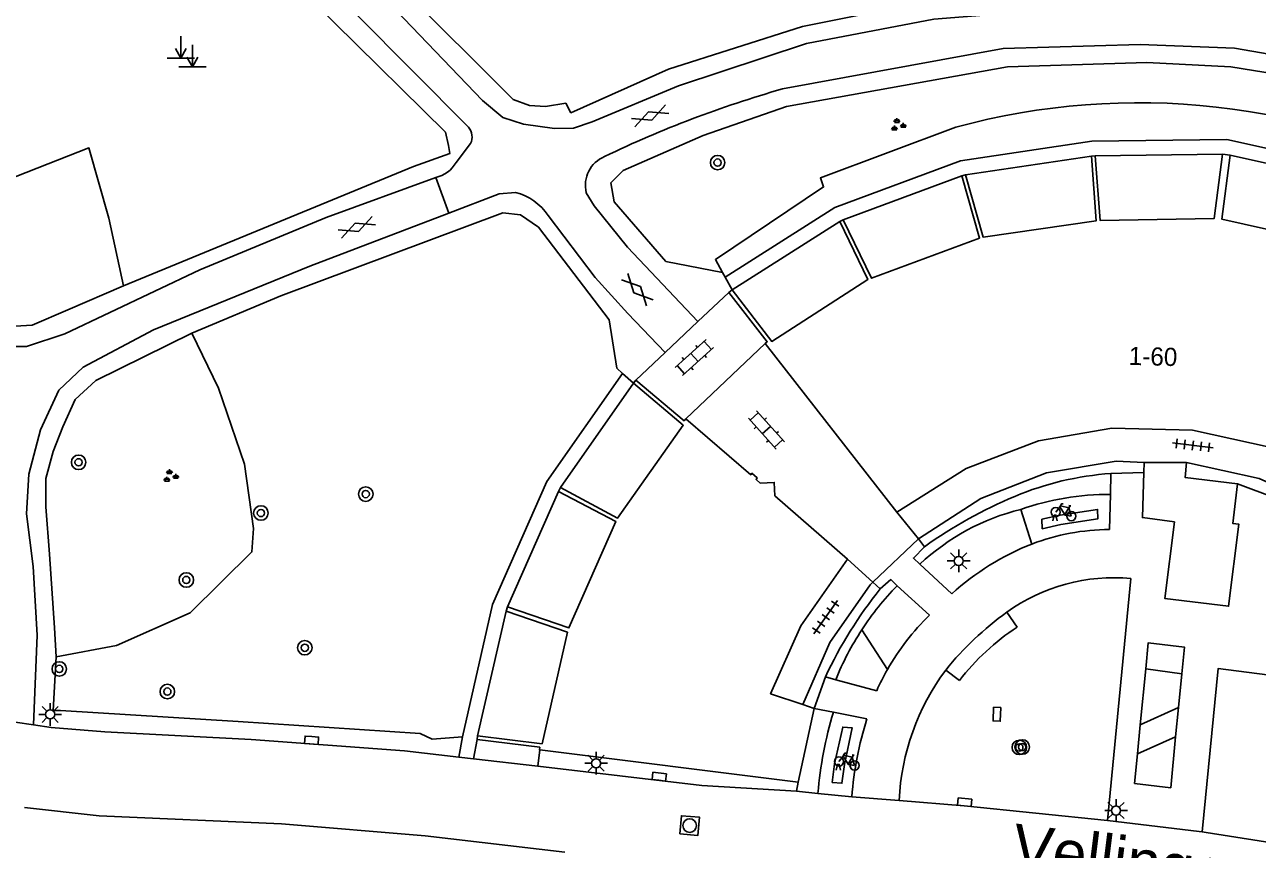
# Model space of a CAD drawing. Extents: x 131000 to 133014, y 396499 to 399001.
# Drawn here: x 131833 to 131900.8, y 396928.8 to 396974.2 of the extents above; entities that cross this region are included whole.
import ezdxf

# ---------------------------------------------------------------- set-up
doc = ezdxf.new("R2010")
doc.units = 0
for name, color, linetype in [('gg-anno-huisnummerreeks BGT', 7, 'Continuous'), ('gg-anno-openbare ruimte label', 7, 'Continuous'), ('gg-bbg-bijgebouw', 7, 'Continuous'), ('gg-bbg-hoofdgebouw', 7, 'Continuous'), ('gg-bbg-onder overbouw', 7, 'Continuous'), ('gg-bbg-pand overbouw', 7, 'Continuous'), ('gg-knt-verharding', 7, 'Continuous'), ('gg-knt-verharding nz', 7, 'Continuous'), ('gt-grn-groengrens', 7, 'Continuous'), ('gt-grn-weggrens', 7, 'Continuous'), ('gt-symb-boom', 7, 'Continuous'), ('gt-symb-fietsenrek', 7, 'Continuous'), ('gt-symb-gesloten verharding', 7, 'Continuous'), ('gt-symb-groenvak', 7, 'Continuous'), ('gt-symb-klinker verharding', 7, 'Continuous'), ('gt-symb-kolk', 7, 'Continuous'), ('gt-symb-kolk center center', 7, 'Continuous'), ('gt-symb-lichtmast', 7, 'Continuous'), ('gt-symb-markant object', 7, 'Continuous'), ('gt-symb-rioolschacht', 7, 'Continuous'), ('gt-symb-tegel verharding', 7, 'Continuous')]:
    doc.layers.add(name, color=color, linetype=linetype)

# ---------------------------------------------------------------- blocks, each defined once
blk = doc.blocks.new('gt0-MARKOB')
at = {"layer": 'gt-symb-markant object'}
for p, q in [((0, 0), (0, 1.2)), ((-0.75, 0), (0.75, 0)), ((0, 0), (-0.3, 0.52)), ((0, 0), (0.3, 0.52))]:
    blk.add_line(p, q, dxfattribs=at)
blk = doc.blocks.new('gt0-GESVH1')
at = {"layer": 'gt-symb-gesloten verharding'}
for p, q in [((-0.992, -0.261), (0.008, 0.239)), ((0.008, -0.261), (-0.992, 0.239)), ((0.008, 0.239), (1.008, -0.261)), ((1.008, 0.239), (0.008, -0.261))]:
    blk.add_line(p, q, dxfattribs=at)
blk = doc.blocks.new('gt0-BOOM')
at = {"layer": 'gt-symb-boom'}
for radius in [0.4, 0.2]:
    blk.add_circle((0, 0), radius, dxfattribs=at)
blk = doc.blocks.new('gt0-GRVAK')
at = {"layer": 'gt-symb-groenvak'}
for p, q in [((-0.11, 0.189), (-0.228, 0.24)), ((-0.182, 0.153), (0.088, 0.153)), ((-0.091, 0.211), (-0.156, 0.322)), ((-0.047, 0.214), (-0.047, 0.393)), ((-0.004, 0.211), (0.061, 0.322)), ((0.015, 0.189), (0.133, 0.24)), ((0.262, -0.052), (0.197, 0.059)), ((0.305, -0.049), (0.305, 0.13)), ((0.349, -0.052), (0.414, 0.059)), ((-0.245, -0.228), (-0.363, -0.177)), ((-0.318, -0.264), (-0.047, -0.264)), ((-0.226, -0.206), (-0.291, -0.095)), ((-0.183, -0.203), (-0.183, -0.024)), ((-0.139, -0.206), (-0.074, -0.095)), ((-0.12, -0.228), (-0.002, -0.177)), ((0.243, -0.074), (0.125, -0.023)), ((0.17, -0.11), (0.441, -0.11)), ((0.368, -0.074), (0.486, -0.023))]:
    blk.add_line(p, q, dxfattribs=at)
blk = doc.blocks.new('gt0-KL1')
at = {"layer": 'gt-symb-klinker verharding'}
for p, q in [((-1.15, 0.3), (1.15, 0.3)), ((-1, -0.3), (-1, 0.3)), ((-0.5, 0.3), (-0.5, 0.45)), ((0, -0.3), (0, 0.3)), ((0.5, 0.3), (0.5, 0.45)), ((1, -0.3), (1, 0.3)), ((-1.15, -0.3), (1.15, -0.3)), ((-0.5, -0.45), (-0.5, -0.3)), ((0.5, -0.45), (0.5, -0.3))]:
    blk.add_line(p, q, dxfattribs=at)
blk = doc.blocks.new('gt0-TEG1')
at = {"layer": 'gt-symb-tegel verharding'}
for p, q in [((-1.125, 0), (1.125, 0)), ((-0.9, -0.25), (-0.9, 0.25)), ((-0.45, -0.25), (-0.45, 0.25)), ((0, -0.25), (0, 0.25)), ((0.45, -0.25), (0.45, 0.25)), ((0.9, -0.25), (0.9, 0.25))]:
    blk.add_line(p, q, dxfattribs=at)
blk = doc.blocks.new('gt0-FREK')
at = {"layer": 'gt-symb-fietsenrek'}
for p, q in [((0.259, 0.762), (0.294, 0.823)), ((0.54, 0.335), (0.259, 0.762)), ((0.294, 0.823), (0.767, 0.714)), ((0.767, 0.714), (0.54, 0.335)), ((0.757, 0.841), (0.866, 0.816)), ((0.767, 0.714), (0.84, 0.822)), ((0.895, 0.252), (0.767, 0.714))]:
    blk.add_line(p, q, dxfattribs=at)
for points in [[(0.036, 0.476), (0.228, 0.708), (0.259, 0.762)], [(0.294, 0.823), (0.36, 0.937), (0.452, 0.935)], [(-0.124, 0), (-0.047, 0.312), (0.053, 0.312), (0.12, 0)], [(0.54, 0.335), (0.555, 0.305), (0.895, 0.252)]]:
    blk.add_lwpolyline(points, dxfattribs=at)
for centre in [(0.036, 0.476), (0.895, 0.252)]:
    blk.add_circle(centre, 0.252, dxfattribs=at)
blk = doc.blocks.new('gt0-LMAST')
at = {"layer": 'gt-symb-lichtmast'}
for p, q in [((-0.182, 0.173), (-0.447, 0.438)), ((-0.005, 0.246), (-0.005, 0.621)), ((0.172, 0.173), (0.437, 0.438)), ((-0.255, -0.004), (-0.63, -0.004)), ((-0.182, -0.181), (-0.447, -0.446)), ((-0.005, -0.254), (-0.005, -0.629)), ((0.437, -0.446), (0.172, -0.181)), ((0.245, -0.004), (0.62, -0.004))]:
    blk.add_line(p, q, dxfattribs=at)
blk.add_circle((-0.005, -0.004), 0.25, dxfattribs=at)
blk = doc.blocks.new('gt0-KOLK')
at = {"layer": 'gt-symb-kolk'}
blk.add_lwpolyline([(0, 0), (0.375, 0), (0.375, 0.4), (-0.375, 0.4), (-0.375, 0), (0, 0)], dxfattribs=at)
blk = doc.blocks.new('gt0-KOLKCC')
at = {"layer": 'gt-symb-kolk center center'}
blk.add_lwpolyline([(-0.375, 0.2), (0.375, 0.2), (0.375, -0.2), (-0.375, -0.2)], close=True, dxfattribs=at)
blk = doc.blocks.new('gt0-RS')
at = {"layer": 'gt-symb-rioolschacht'}
blk.add_lwpolyline([(-0.5, -0.5), (0.5, -0.5), (0.5, 0.5), (-0.5, 0.5)], close=True, dxfattribs=at)
blk.add_circle((0, 0), 0.375, dxfattribs=at)

msp = doc.modelspace()

# ---------------------------------------------------------------- linework, layer by layer
at = {"layer": 'gg-bbg-bijgebouw'}
for p, q in [((131894.584, 396949.533), (131894.6, 396950.08)), ((131894.6, 396950.08), (131896.94, 396950.09))]:
    msp.add_line(p, q, dxfattribs=at)
for points in [[(131896.94, 396950.09), (131896.86, 396949.26), (131899.75, 396948.91)], [(131899.75, 396948.91), (131899.49, 396946.72), (131899.82, 396946.68), (131899.25, 396942.17), (131895.74, 396942.6), (131896.27, 396946.81), (131894.51, 396947.05), (131894.584, 396949.533)]]:
    msp.add_lwpolyline(points, dxfattribs=at)
at = {"layer": 'gg-bbg-hoofdgebouw'}
for p, q in [((131891.914, 396966.966), (131891.705, 396966.951)), ((131899.332, 396966.997), (131898.915, 396967.051)), ((131884.783, 396965.913), (131884.581, 396965.856)), ((131878.046, 396963.436), (131877.857, 396963.344)), ((131871.747, 396959.445), (131871.937, 396959.582)), ((131866.504, 396954.442), (131866.643, 396954.608)), ((131862.384, 396948.493), (131862.495, 396948.703)), ((131859.495, 396941.908), (131859.575, 396942.14)), ((131876.45, 396936.54), (131875.56, 396932.49)), ((131875.816, 396936.754), (131876.45, 396936.54)), ((131857.904, 396934.828), (131857.929, 396935.036)), ((131861.348, 396934.409), (131857.904, 396934.828)), ((131875.56, 396932.49), (131861.346, 396934.258))]:
    msp.add_line(p, q, dxfattribs=at)
for points in [[(131891.705, 396966.951), (131891.969, 396963.39), (131885.757, 396962.478), (131884.783, 396965.913)], [(131898.915, 396967.051), (131898.456, 396963.511), (131892.178, 396963.406), (131891.914, 396966.966)], [(131906.091, 396965.496), (131905.018, 396962.098), (131898.876, 396963.48), (131899.332, 396966.997)], [(131884.581, 396965.856), (131885.555, 396962.421), (131879.608, 396960.226), (131878.046, 396963.436)], [(131877.857, 396963.344), (131879.406, 396960.16), (131874.113, 396956.748), (131871.937, 396959.582)], [(131873.745, 396956.639), (131873.863, 396956.731), (131871.747, 396959.445)], [(131862.495, 396948.703), (131865.622, 396947.015), (131869.248, 396952.128), (131866.504, 396954.442)], [(131866.643, 396954.608), (131869.292, 396952.376), (131869.389, 396952.49)], [(131859.575, 396942.14), (131862.949, 396940.974), (131865.527, 396946.841), (131862.384, 396948.493)], [(131857.929, 396935.036), (131861.473, 396934.605), (131862.869, 396940.741), (131859.495, 396941.908)], [(131861.346, 396934.258), (131861.33, 396934.26), (131861.348, 396934.409)]]:
    msp.add_lwpolyline(points, dxfattribs=at)
at = {"layer": 'gg-bbg-onder overbouw'}
msp.add_line((131881, 396947.34), (131873.745, 396956.639), dxfattribs=at)
for points in [[(131878.29, 396944.76), (131874.29, 396948.249), (131874.248, 396948.99), (131873.485, 396948.951), (131873.251, 396949.155), (131873.317, 396949.231), (131873.019, 396949.488), (131872.954, 396949.412), (131869.389, 396952.49)], [(131911.95, 396943.51), (131908.81, 396946.79), (131905.35, 396949.23), (131901.59, 396950.9), (131897.27, 396951.86), (131892.83, 396951.98), (131888.79, 396951.28), (131884.82, 396949.76), (131881, 396947.34)], [(131878.29, 396944.76), (131875.71, 396941.1), (131874.05, 396937.35), (131875.816, 396936.754)]]:
    msp.add_lwpolyline(points, dxfattribs=at)
at = {"layer": 'gg-bbg-pand overbouw'}
for p, q in [((131869.389, 396952.49), (131873.745, 396956.639)), ((131882.182, 396945.874), (131879.677, 396943.493))]:
    msp.add_line(p, q, dxfattribs=at)
for points in [[(131894.6, 396950.08), (131893.072, 396950.156), (131889.239, 396949.511), (131885.618, 396948.101), (131882.182, 396945.874)], [(131910.425, 396942.38), (131910.307, 396942.566), (131907.635, 396945.384), (131904.458, 396947.629), (131900.933, 396949.198), (131896.94, 396950.09)], [(131879.677, 396943.493), (131879.527, 396943.352), (131877.31, 396940.171), (131875.816, 396936.754)]]:
    msp.add_lwpolyline(points, dxfattribs=at)
at = {"layer": 'gg-knt-verharding'}
for p, q in [((131856.744, 396966.593), (131857.54, 396967.632)), ((131856.346, 396963.806), (131848.693, 396960.884)), ((131871.747, 396959.445), (131870.047, 396957.834)), ((131870.047, 396957.834), (131868.252, 396956.133)), ((131868.252, 396956.133), (131866.643, 396954.608)), ((131892.778, 396949.476), (131892.755, 396948.329)), ((131892.778, 396949.476), (131894.584, 396949.533)), ((131892.755, 396948.329), (131892.703, 396946.396)), ((131901.86, 396948.12), (131899.75, 396948.91)), ((131881, 396947.34), (131882.182, 396945.874)), ((131888.427, 396945.594), (131887.819, 396947.498)), ((131882.182, 396945.874), (131882.525, 396945.448)), ((131879.677, 396943.493), (131878.29, 396944.76)), ((131882.267, 396944.486), (131884.025, 396942.86)), ((131893.88, 396943.693), (131892.587, 396930.375)), ((131880.082, 396943.123), (131879.677, 396943.493)), ((131881.015, 396943.301), (131882.789, 396941.68)), ((131877.065, 396938.287), (131876.45, 396936.54)), ((131877.065, 396938.287), (131877.632, 396938.126)), ((131894.394, 396935.636), (131894.695, 396938.727)), ((131896.676, 396938.451), (131896.496, 396936.596)), ((131877.632, 396938.126), (131879.888, 396937.523)), ((131876.45, 396936.54), (131877.504, 396936.331)), ((131879.349, 396935.965), (131877.504, 396936.331)), ((131896.496, 396936.596), (131896.34, 396934.988)), ((131833.487, 396935.637), (131831.354, 396935.96)), ((131894.239, 396934.038), (131894.394, 396935.636)), ((131861.234, 396933.36), (131861.346, 396934.258)), ((131856.889, 396933.864), (131857.7, 396933.77)), ((131861.234, 396933.36), (131857.7, 396933.77)), ((131894.08, 396932.406), (131894.239, 396934.038)), ((131875.56, 396932.49), (131875.48, 396931.993)), ((131875.48, 396931.993), (131876.653, 396931.871)), ((131876.653, 396931.871), (131878.517, 396931.677)), ((131878.517, 396931.677), (131881.124, 396931.482))]:
    msp.add_line(p, q, dxfattribs=at)
for points in [[(131835.207, 396957.16), (131833.098, 396956.47), (131830.266, 396956.46), (131826.117, 396957.517), (131822.698, 396959.048), (131820.045, 396960.021), (131816.087, 396960.679), (131812.974, 396959.949), (131807.488, 396956.971), (131802.166, 396956.956), (131794.945, 396957.354), (131788.337, 396959.418), (131781.271, 396963.742), (131771.079, 396970.748), (131767.883, 396972.611), (131763.626, 396974.106), (131761.037, 396974.458), (131753.692, 396974.89), (131752.86, 396975.028), (131752.017, 396975.679), (131749.209, 396979.07), (131745.924, 396982.198), (131741.522, 396985.79), (131737.71, 396988.707)], [(131844.535, 396983.801), (131845.973, 396982.281), (131853.012, 396975.418), (131858.196, 396970.015), (131859.322, 396969.063), (131860.445, 396968.699), (131862.159, 396968.468), (131863.198, 396968.493), (131864.241, 396968.824), (131868.976, 396970.816)], [(131857.428, 396968.537), (131851.267, 396974.744), (131844.269, 396981.372)], [(131899.839, 396974.998), (131898.535, 396975.152), (131892.03, 396975.199), (131883.034, 396974.482), (131876.034, 396973.144), (131868.976, 396970.816)], [(131929.749, 396955.661), (131925.87, 396958.93), (131921.932, 396961.802), (131912.412, 396967.775), (131907.227, 396970.681), (131903.393, 396972.228), (131899.578, 396972.88), (131894.381, 396973.096), (131886.853, 396972.874), (131874.697, 396970.641)], [(131835.207, 396957.16), (131842.634, 396960.683), (131849.595, 396963.567), (131855.624, 396965.776)], [(131860.014, 396964.944), (131859.107, 396964.861), (131856.346, 396963.806)], [(131863.904, 396964.927), (131864.349, 396964.207), (131866.168, 396961.926), (131870.047, 396957.834)], [(131868.252, 396956.133), (131866.195, 396958.286), (131864.404, 396960.258), (131861.805, 396963.676)], [(131833.487, 396935.637), (131833.7, 396940.576), (131833.467, 396944.351), (131833.097, 396947.259), (131833.226, 396949.436), (131833.879, 396951.884), (131834.881, 396954.068), (131836.215, 396955.335), (131840.099, 396957.375), (131848.693, 396960.884)], [(131882.525, 396945.448), (131881.912, 396944.824), (131882.267, 396944.486)], [(131880.082, 396943.123), (131880.658, 396943.637), (131881.015, 396943.301)], [(131897.79, 396929.747), (131898.676, 396938.738), (131901.369, 396938.398), (131901.873, 396942.209)], [(131894.695, 396938.727), (131894.834, 396940.157), (131896.818, 396939.919), (131896.676, 396938.451)], [(131856.889, 396933.864), (131853.91, 396934.21), (131845.46, 396934.84), (131837.42, 396935.26), (131834.46, 396935.49), (131833.487, 396935.637)], [(131896.34, 396934.988), (131896.068, 396932.175), (131894.08, 396932.406)], [(131875.48, 396931.993), (131870.27, 396932.31), (131861.234, 396933.36)], [(131881.124, 396931.482), (131884.707, 396931.186), (131892.587, 396930.375)], [(131862.733, 396928.641), (131855.05, 396929.53), (131847.13, 396930.19), (131837.11, 396930.63), (131832.987, 396931.097)], [(131897.79, 396929.747), (131897.63, 396929.77), (131892.587, 396930.375)], [(131908.054, 396928.143), (131898.017, 396929.714), (131897.79, 396929.747)]]:
    msp.add_lwpolyline(points, dxfattribs=at)
for centre, radius, start, end in [((131891.753, 396911.032), 62.001, 105.96729, 115.64609), ((131856.782, 396967.998), 0.842, 334.26666, 39.84309), ((131865.578, 396965.334), 1.722, 112.51676, 193.66697), ((131855.278, 396967.427), 1.687, 281.84726, 330.37157), ((131859.289, 396962.021), 3.012, 33.33632, 76.06789), ((131893.926, 396932.926), 16.59, 93.96786, 112.80443), ((131892.731, 396933.398), 14.931, 89.90681, 109.20602), ((131897.227, 396924.917), 25.252, 112.66651, 125.60698), ((131892.795, 396934.104), 12.293, 90.43043, 110.81536), ((131893.762, 396932.093), 14.516, 111.56216, 132.12512), ((131892.914, 396933.749), 9.991, 84.44999, 125.95806), ((131899.221, 396927.824), 24.502, 141.36196, 154.72104), ((131892.558, 396931.772), 13.914, 134.59533, 150.22316), ((131897.119, 396927.814), 17.265, 125.68873, 141.08813), ((131892.414, 396931.845), 13.753, 150.19063, 155.61644), ((131894.275, 396930.834), 13.167, 143.54161, 177.17704), ((131899.069, 396929.905), 22.502, 163.40686, 174.98795), ((131898.318, 396930.06), 19.866, 162.70789, 175.33081)]:
    msp.add_arc(centre, radius, start, end, dxfattribs=at)
at = {"layer": 'gg-knt-verharding nz'}
for points in [[(131888.978, 396946.955), (131888.998, 396946.431), (131890.025, 396946.665), (131892.062, 396946.982), (131892.041, 396947.501), (131889.977, 396947.182), (131888.978, 396946.955)], [(131877.435, 396932.464), (131877.572, 396933.497), (131878.019, 396935.519), (131878.545, 396935.476), (131878.125, 396933.461), (131877.975, 396932.424), (131877.435, 396932.464)]]:
    msp.add_lwpolyline(points, dxfattribs=at)
at = {"layer": 'gt-grn-groengrens'}
for p, q in [((131884.783, 396965.913), (131891.705, 396966.951)), ((131891.914, 396966.966), (131898.915, 396967.051)), ((131899.332, 396966.997), (131906.091, 396965.496)), ((131878.046, 396963.436), (131884.581, 396965.856)), ((131871.937, 396959.582), (131877.857, 396963.344)), ((131871.549, 396960.283), (131871.409, 396960.536)), ((131871.937, 396959.582), (131871.549, 396960.283)), ((131862.495, 396948.703), (131866.504, 396954.442)), ((131866.504, 396954.442), (131865.908, 396954.985)), ((131859.575, 396942.14), (131862.384, 396948.493)), ((131857.929, 396935.036), (131859.495, 396941.908)), ((131887.616, 396941.023), (131887.047, 396941.836)), ((131879.073, 396940.877), (131880.481, 396938.682)), ((131834.74, 396939.39), (131834.57, 396936.438)), ((131883.685, 396938.658), (131884.441, 396938.082)), ((131894.695, 396938.727), (131896.676, 396938.451)), ((131896.496, 396936.596), (131894.394, 396935.636)), ((131856.889, 396933.864), (131857.103, 396934.978)), ((131857.7, 396933.77), (131857.904, 396934.828)), ((131894.239, 396934.038), (131896.34, 396934.988))]:
    msp.add_line(p, q, dxfattribs=at)
for points in [[(131838.436, 396959.81), (131854.392, 396966.371), (131856.403, 396967.096), (131856.326, 396967.53), (131856.165, 396968.256), (131843.942, 396980.315), (131799.799, 396985.854), (131762.052, 396990.535), (131761.497, 396990.588), (131759.609, 396990.089), (131757.416, 396989.872), (131754.203, 396990.089), (131750.729, 396990.284), (131748.124, 396990.393), (131747.034, 396990.369)], [(131804.019, 396958.063), (131804.369, 396964.327), (131805.483, 396969.623), (131808.268, 396972.549), (131806.179, 396975.755), (131799.773, 396976.73), (131793.645, 396978.821), (131781.435, 396980.33), (131778.326, 396981.329), (131778.465, 396983.28), (131781.808, 396984.117), (131797.266, 396983.002), (131804.508, 396980.772), (131813.56, 396980.075), (131816.485, 396975.058), (131814.117, 396970.041), (131816.346, 396965.442), (131825.259, 396961.958), (131828.88, 396961.819), (131830.829, 396965.163), (131836.539, 396967.393), (131837.636, 396963.537), (131838.436, 396959.81)], [(131847.532, 396982.399), (131859.887, 396970.059), (131860.78, 396969.726), (131861.658, 396969.681), (131862.778, 396969.862), (131863.066, 396969.332), (131868.441, 396971.725), (131875.799, 396974.071), (131882.855, 396975.495)], [(131871.409, 396960.536), (131868.289, 396961.154), (131865.435, 396964.424), (131865.267, 396965.475), (131865.939, 396966.161), (131870.347, 396968.088), (131874.924, 396969.679), (131887.083, 396971.854), (131894.761, 396972.095), (131899.381, 396971.861), (131903.126, 396971.263), (131906.928, 396969.701), (131912.191, 396966.753), (131921.409, 396960.921), (131925.35, 396958.074), (131928.978, 396954.972), (131927.732, 396954.026), (131925.985, 396954.943), (131925.816, 396954.921)], [(131884.242, 396968.534), (131876.793, 396965.75), (131876.965, 396965.247), (131871.011, 396961.255), (131871.409, 396960.536)], [(131924.309, 396953.687), (131919.37, 396959.311), (131913.189, 396963.36), (131906.446, 396966.237), (131899.163, 396967.854), (131891.731, 396967.764), (131884.502, 396966.68), (131877.583, 396964.117), (131871.549, 396960.283)], [(131865.908, 396954.985), (131865.594, 396955.271), (131865.159, 396957.939), (131861.273, 396963.027), (131860.294, 396963.722), (131859.31, 396963.83), (131847.108, 396959.25), (131842.206, 396957.193)], [(131838.436, 396959.81), (131835.37, 396958.492), (131833.425, 396957.634), (131831.546, 396957.536), (131829.898, 396957.47), (131823.634, 396959.612), (131820.865, 396960.733), (131816.414, 396961.92), (131812.557, 396960.832), (131811.239, 396960.107), (131807.414, 396958.162), (131804.019, 396958.063)], [(131834.74, 396939.39), (131834.652, 396940.986), (131834.377, 396945.038), (131834.16, 396947.639), (131834.165, 396949.209), (131834.579, 396950.691), (131835.108, 396952.053), (131835.781, 396953.556), (131836.916, 396954.592), (131842.206, 396957.193)], [(131842.206, 396957.193), (131843.674, 396954.181), (131845.099, 396949.994), (131845.605, 396946.452), (131845.513, 396945.164), (131842.111, 396941.806), (131838.065, 396940.011), (131834.74, 396939.39)], [(131857.103, 396934.978), (131858.756, 396942.266), (131861.745, 396949.027), (131865.908, 396954.985)], [(131834.57, 396936.438), (131834.973, 396936.432), (131844.755, 396935.826), (131854.76, 396935.157), (131855.419, 396934.858), (131857.103, 396934.978)]]:
    msp.add_lwpolyline(points, dxfattribs=at)
for centre, radius, start, end in [((131894.314, 396931.653), 38.232, 61.94792, 105.27396), ((131890.798, 396935.384), 12.475, 103.81565, 133.14465), ((131892.595, 396932.033), 16.158, 135.78432, 146.81539), ((131892.582, 396932.048), 16.139, 146.83276, 157.87529), ((131894.886, 396929.991), 13.212, 123.38229, 142.23554)]:
    msp.add_arc(centre, radius, start, end, dxfattribs=at)
at = {"layer": 'gt-grn-weggrens'}
msp.add_line((131855.624, 396965.776), (131856.346, 396963.806), dxfattribs=at)

# ---------------------------------------------------------------- block references
at = {"layer": 'gt-symb-boom'}
for p in [(131871.136, 396966.588), (131851.772, 396948.344), (131846.005, 396947.301), (131848.42, 396939.888), (131834.908, 396938.719), (131840.856, 396937.472), (131887.739, 396934.401), (131887.896, 396934.421)]:
    msp.add_blockref('gt0-BOOM', p, dxfattribs=at)
for p, rotation in [((131835.972, 396950.092), -19.75789996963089), ((131841.899, 396943.616), -19.757899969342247)]:
    msp.add_blockref('gt0-BOOM', p, dxfattribs=dict(at, rotation=rotation))
at = {"layer": 'gt-symb-fietsenrek'}
for p in [(131889.702, 396946.876), (131877.776, 396933.15)]:
    msp.add_blockref('gt0-FREK', p, dxfattribs=at)
at = {"layer": 'gt-symb-gesloten verharding'}
for p, rotation in [((131867.411, 396969.167), 21.5886522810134), ((131851.269, 396963.035), 21.588652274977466), ((131866.713, 396959.606), -46.37742658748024)]:
    msp.add_blockref('gt0-GESVH1', p, dxfattribs=dict(at, rotation=rotation))
at = {"layer": 'gt-symb-groenvak'}
for p in [(131881.049, 396968.649), (131841.015, 396949.326)]:
    msp.add_blockref('gt0-GRVAK', p, dxfattribs=at)
at = {"layer": 'gt-symb-klinker verharding'}
for p, rotation in [((131869.857, 396955.859), 41.83814925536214), ((131873.819, 396951.866), -48.08093588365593)]:
    msp.add_blockref('gt0-KL1', p, dxfattribs=dict(at, rotation=rotation))
at = {"layer": 'gt-symb-kolk'}
for p, rotation in [((131848.807, 396934.994), 175.64084837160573), ((131867.902, 396932.588), -6.776782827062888), ((131884.707, 396931.186), -5.893684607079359)]:
    msp.add_blockref('gt0-KOLK', p, dxfattribs=dict(at, rotation=rotation))
at = {"layer": 'gt-symb-kolk center center', "rotation": -92.42961535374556}
msp.add_blockref('gt0-KOLKCC', (131886.505, 396936.227), dxfattribs=at)
at = {"layer": 'gt-symb-lichtmast'}
for p in [(131884.406, 396944.667), (131834.411, 396936.221), (131864.455, 396933.533), (131893.064, 396930.93)]:
    msp.add_blockref('gt0-LMAST', p, dxfattribs=at)
at = {"layer": 'gt-symb-markant object'}
for p in [(131841.595, 396972.343), (131842.236, 396971.868)]:
    msp.add_blockref('gt0-MARKOB', p, dxfattribs=at)
at = {"layer": 'gt-symb-rioolschacht', "rotation": -4.87788086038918}
msp.add_blockref('gt0-RS', (131869.598, 396930.099), dxfattribs=at)
at = {"layer": 'gt-symb-tegel verharding'}
for p, rotation in [((131897.287, 396951.018), -7.004259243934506), ((131877.087, 396941.574), 54.81546069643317)]:
    msp.add_blockref('gt0-TEG1', p, dxfattribs=dict(at, rotation=rotation))

# ---------------------------------------------------------------- texts
at = {"layer": 'gg-anno-huisnummerreeks BGT'}
msp.add_text('1-60', height=1, rotation=358.5, dxfattribs=at).set_placement((131893.746, 396955.456))
at = {"layer": 'gg-anno-openbare ruimte label'}
msp.add_text('Vellingenhoef', height=2.5, rotation=352.9, dxfattribs=at).set_placement((131887.234, 396927.732))

doc.saveas('drawing.dxf')
